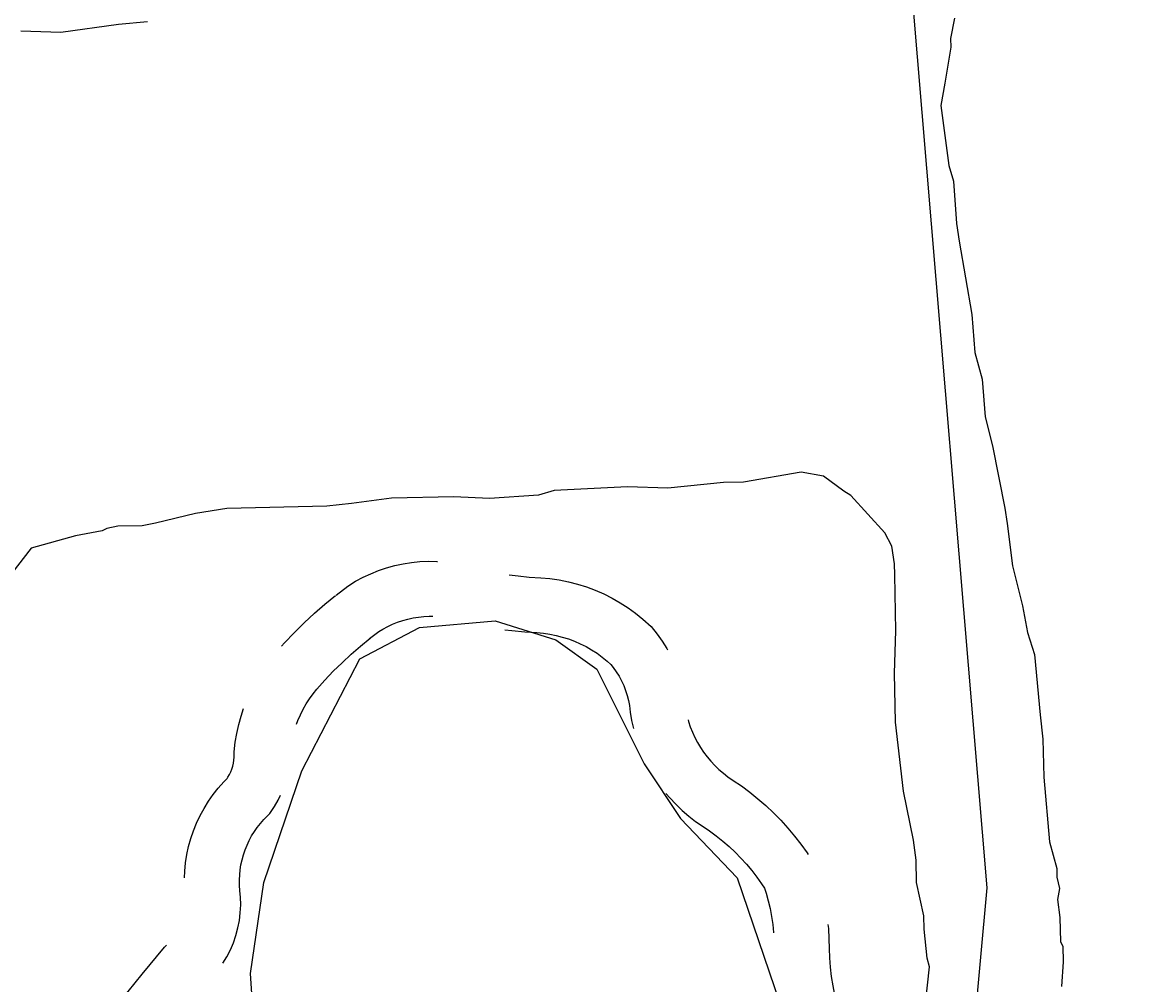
# Model space of a CAD drawing. Extents: x 3329297 to 3367176, y 649250 to 674653.
# Drawn here: x 3350538 to 3351148, y 662380 to 662904 of the extents above; entities that cross this region are included whole.
import ezdxf

# ---------------------------------------------------------------- set-up
doc = ezdxf.new("R2010")
doc.units = 0
for name, color, linetype in [('V-ROAD-CNTR', 7, 'Continuous'), ('V-SITE-OTLN', 7, 'Continuous'), ('V-SITE-VEGE', 7, 'Continuous'), ('V-TOPO-SHOR', 7, 'Continuous')]:
    doc.layers.add(name, color=color, linetype=linetype)

msp = doc.modelspace()

# ---------------------------------------------------------------- linework, layer by layer
at = {"layer": 'V-ROAD-CNTR'}
for points in [[(3350709.15, 662592.12), (3350715.49, 662596.99), (3350719.76, 662599.6), (3350723.84, 662601.79), (3350728.03, 662603.74), (3350732.32, 662605.46), (3350736.71, 662606.93), (3350741.17, 662608.16), (3350745.68, 662609.14), (3350750.25, 662609.86), (3350754.86, 662610.32), (3350759.48, 662610.53), (3350764.1, 662610.47), (3350764.36, 662610.45)], [(3350803.6, 662603.14), (3350808.4, 662602.51), (3350814.38, 662601.93), (3350820.85, 662601.53), (3350825.76, 662601.09), (3350830.81, 662600.35), (3350835.82, 662599.35), (3350840.76, 662598.08), (3350845.63, 662596.55), (3350850.42, 662594.76), (3350855.1, 662592.71), (3350859.65, 662590.42), (3350864.09, 662587.89), (3350868.38, 662585.12), (3350872.52, 662582.13), (3350876.5, 662578.92), (3350880.9, 662574.95), (3350884.3, 662570.71), (3350887.01, 662566.88), (3350889.47, 662562.89), (3350889.85, 662562.19)], [(3350679.3, 662564.22), (3350680.96, 662566.07), (3350686.24, 662571.58), (3350691.69, 662576.94), (3350697.3, 662582.13), (3350703.06, 662587.14), (3350708.8, 662591.84)], [(3350727.44, 662568.34), (3350732.5, 662572.23), (3350734.68, 662573.56), (3350737.28, 662574.96), (3350739.95, 662576.2), (3350742.68, 662577.29), (3350745.47, 662578.23), (3350748.31, 662579.01), (3350751.2, 662579.63), (3350754.1, 662580.09), (3350757.03, 662580.39), (3350759.96, 662580.52), (3350761.89, 662580.5)], [(3350687.5, 662521.74), (3350688.3, 662523.79), (3350689.66, 662526.86), (3350691.18, 662529.84), (3350692.84, 662532.76), (3350694.65, 662535.57), (3350696.59, 662538.29), (3350698.62, 662540.84), (3350702.96, 662545.66), (3350707.6, 662550.52), (3350712.4, 662555.23), (3350717.33, 662559.8), (3350722.41, 662564.21), (3350727.79, 662568.62)], [(3350801.12, 662573.21), (3350805, 662572.7), (3350812.02, 662572.02), (3350818.57, 662571.62), (3350822.24, 662571.28), (3350825.7, 662570.78), (3350829.13, 662570.09), (3350832.52, 662569.22), (3350835.87, 662568.17), (3350839.14, 662566.94), (3350842.34, 662565.54), (3350845.48, 662563.97), (3350848.52, 662562.23), (3350851.46, 662560.34), (3350854.3, 662558.28), (3350857.02, 662556.09), (3350859.01, 662554.29), (3350860.33, 662552.66), (3350861.97, 662550.33), (3350863.47, 662547.9), (3350864.82, 662545.38), (3350866.01, 662542.79), (3350867.05, 662540.13), (3350867.92, 662537.41), (3350868.62, 662534.65), (3350869.15, 662531.85), (3350869.6, 662528.31), (3350870.33, 662523.76), (3350871.28, 662519.41)], [(3350626.47, 662438), (3350626.62, 662441.67), (3350627.07, 662446.15), (3350627.76, 662450.6), (3350628.71, 662455), (3350629.92, 662459.34), (3350631.36, 662463.61), (3350633.05, 662467.79), (3350634.96, 662471.86), (3350637.11, 662475.82), (3350639.48, 662479.66), (3350642.07, 662483.35), (3350644.85, 662486.88), (3350647.84, 662490.26), (3350649.71, 662492.15), (3350650.14, 662492.79), (3350650.95, 662494.21), (3350651.66, 662495.7), (3350652.27, 662497.23), (3350652.76, 662498.8), (3350653.13, 662500.4), (3350653.38, 662502.03), (3350653.52, 662503.68), (3350653.55, 662506.67), (3350654.17, 662511.91), (3350654.97, 662516.71), (3350656.02, 662521.46), (3350657.31, 662526.15), (3350658.69, 662530.32)], [(3350901.08, 662524.09), (3350901.32, 662523.23), (3350902.31, 662520.25), (3350903.47, 662517.32), (3350904.78, 662514.47), (3350906.24, 662511.69), (3350907.85, 662508.98), (3350909.61, 662506.37), (3350911.5, 662503.86), (3350913.53, 662501.46), (3350915.68, 662499.17), (3350917.96, 662496.99), (3350920.35, 662494.95), (3350922.84, 662493.03), (3350925.75, 662491.04), (3350930.2, 662488.02), (3350934.79, 662484.63), (3350939.24, 662481.06), (3350943.55, 662477.32), (3350947.71, 662473.41), (3350951.71, 662469.35), (3350955.55, 662465.12), (3350959.21, 662460.75), (3350962.7, 662456.24), (3350966.01, 662451.59), (3350966.62, 662450.67)], [(3350889.04, 662483.96), (3350891.11, 662481.5), (3350894.38, 662478.03), (3350897.82, 662474.74), (3350901.45, 662471.63), (3350905.23, 662468.73), (3350908.85, 662466.25), (3350912.86, 662463.53), (3350916.5, 662460.85), (3350920.02, 662458.02), (3350923.44, 662455.06), (3350926.73, 662451.96), (3350929.9, 662448.74), (3350932.94, 662445.39), (3350935.85, 662441.93), (3350938.61, 662438.35), (3350941.23, 662434.67), (3350942.79, 662432.29), (3350943.65, 662429.67), (3350944.84, 662425.44), (3350945.84, 662421.16), (3350946.65, 662416.84), (3350947.27, 662412.49), (3350947.7, 662408.12), (3350947.71, 662407.91)], [(3350647.38, 662391.36), (3350649.54, 662394.94), (3350651.46, 662398.71), (3350653.1, 662402.59), (3350654.48, 662406.57), (3350655.57, 662410.65), (3350656.37, 662414.78), (3350656.88, 662418.96), (3350657.1, 662423.17), (3350657.03, 662427.38), (3350656.71, 662430.93), (3350656.48, 662434), (3350656.44, 662436.78), (3350656.56, 662439.56), (3350656.83, 662442.34), (3350657.27, 662445.1), (3350657.86, 662447.83), (3350658.6, 662450.53), (3350659.5, 662453.18), (3350660.55, 662455.77), (3350661.74, 662458.31), (3350663.08, 662460.78), (3350664.55, 662463.15), (3350666.16, 662465.45), (3350667.89, 662467.65), (3350669.74, 662469.74), (3350673.01, 662473.03), (3350675.63, 662476.93), (3350677.54, 662480.27), (3350678.82, 662482.95)], [(3350977.4, 662412.6), (3350977.62, 662410.39), (3350977.93, 662404.68), (3350977.98, 662399.51), (3350978.18, 662394.33), (3350978.58, 662389.25), (3350979.18, 662384.18), (3350979.99, 662379.15), (3350981, 662374.15), (3350982.21, 662369.19), (3350983.61, 662364.29), (3350985.21, 662359.45), (3350987.01, 662354.68), (3350988.99, 662349.98), (3350991.17, 662345.37), (3350993.52, 662340.84), (3350995.8, 662336.88), (3351004.12, 662325.47), (3351008.11, 662319.84)], [(3350554.71, 662322.78), (3350555.01, 662323.21), (3350557.76, 662327.64), (3350569.29, 662342.63), (3350580.53, 662356.99), (3350591.88, 662371.26), (3350603.36, 662385.44), (3350615.53, 662400.24), (3350616.6, 662401.24)]]:
    msp.add_lwpolyline(points, dxfattribs=at)
at = {"layer": 'V-SITE-OTLN'}
msp.add_lwpolyline([(3350666.36, 662328.15), (3350662.43, 662385.76), (3350669.66, 662435.35), (3350690.38, 662496.2), (3350722.09, 662557.28), (3350754.7, 662574.43), (3350795.83, 662578.02), (3350829, 662567.72), (3350851.3, 662551.69), (3350877.08, 662500.03), (3350896.92, 662470.22), (3350927.8, 662437.9), (3350951.17, 662369.7)], dxfattribs=at)
at = {"layer": 'V-SITE-VEGE'}
for points in [[(3350537.11, 662899.71), (3350559.02, 662898.94), (3350590.54, 662903.24), (3350606.32, 662904.78)], [(3351046.49, 662906.51), (3351044.28, 662895.52), (3351044.38, 662890.66), (3351041.13, 662871.13), (3351038.95, 662858.93), (3351043.27, 662826.19), (3351045.88, 662817.73), (3351047.56, 662794.66), (3351048.98, 662784.96), (3351055.88, 662744.97), (3351057.52, 662724.33), (3351061.46, 662709.82), (3351063.1, 662689.18), (3351067.08, 662673.45), (3351073.85, 662639.54), (3351075.24, 662631.06), (3351078.15, 662608.01), (3351083.46, 662586.24), (3351086.19, 662571.7), (3351090.08, 662559.62), (3351093.19, 662526.85), (3351094.68, 662513.5), (3351095.1, 662492.84), (3351098.26, 662457.64), (3351102.2, 662443.13), (3351102.3, 662438.27), (3351103.64, 662432.21), (3351102.55, 662426.11), (3351103.96, 662416.41), (3351104.24, 662403.04), (3351105.5, 662400.64), (3351105.68, 662392.13), (3351104.74, 662378.73)], [(3350986.11, 662648.69), (3350975, 662656.97), (3350962.79, 662659.16), (3350931.29, 662653.64), (3350920.35, 662653.42), (3350890.01, 662650.36), (3350868.11, 662651.13), (3350828.02, 662649.09), (3350819.56, 662646.49), (3350792.84, 662644.72), (3350773.37, 662645.54), (3350739.34, 662644.84), (3350717.51, 662641.96), (3350704.16, 662640.47), (3350649.46, 662639.35), (3350632.49, 662636.57), (3350610.72, 662631.26), (3350603.45, 662629.9), (3350590.08, 662629.62), (3350584.02, 662628.28), (3350581.62, 662627.02), (3350567.08, 662624.29), (3350542.9, 662617.71), (3350532.23, 662604.11)], [(3351030.72, 662371.13), (3351032.77, 662389.42), (3351031.46, 662394.25), (3351029.92, 662410.03), (3351029.77, 662417.32), (3351025.75, 662435.48), (3351025.5, 662447.64), (3351024.06, 662458.55), (3351018.65, 662485.19), (3351014.23, 662522.8), (3351013.68, 662549.54), (3351014.42, 662572.66), (3351013.8, 662603.05), (3351013.67, 662609.12), (3351012.26, 662618.82), (3351008.46, 662626.04), (3350989.81, 662646.33), (3350986.11, 662648.69)]]:
    msp.add_lwpolyline(points, dxfattribs=at)
at = {"layer": 'V-TOPO-SHOR'}
msp.add_lwpolyline([(3351068.34, 662183.79), (3351053.67, 662317.18), (3351064.27, 662432.59), (3351023.69, 662915.71), (3351012.36, 663186.14), (3350957.07, 663820.68), (3350951.78, 664711.33), (3350998.47, 664812.39), (3350987.42, 664934.97), (3351039.91, 665778.86), (3351075.6, 665977.25), (3351093.57, 666009.74), (3351129.56, 666045.87), (3351183.59, 666074.82), (3351424.94, 666208.69)], dxfattribs=at)

doc.saveas('drawing.dxf')
